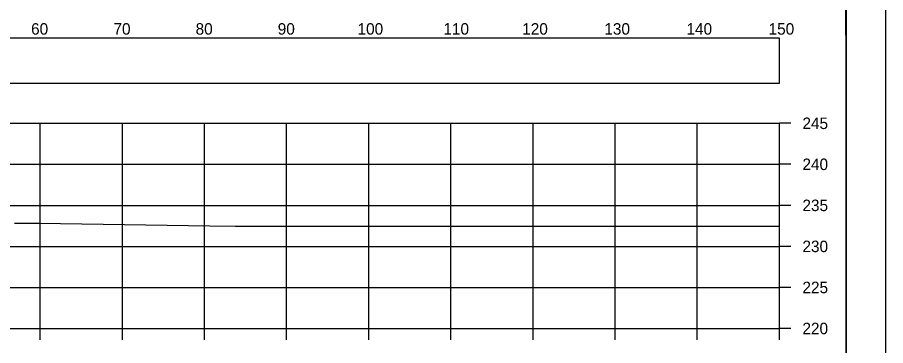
# Model space of a CAD drawing. Extents: x 1369627 to 1374022, y 380035 to 398173.
# Drawn here: x 1372155.7 to 1372261.5, y 393154.3 to 393194.3 of the extents above; entities that cross this region are included whole.
import ezdxf

# ---------------------------------------------------------------- set-up
doc = ezdxf.new("R2010")
doc.units = 0
for name, color, linetype in [('Default', 7, 'Continuous'), ('R_Axis', 7, 'Continuous'), ('R_Axis Annot', 7, 'Continuous'), ('R_Border', 7, 'Continuous'), ('R_Exist Surface', 7, 'Continuous'), ('R_Grid', 7, 'Continuous'), ('R_No Plot', 7, 'Continuous')]:
    doc.layers.add(name, color=color, linetype=linetype)

msp = doc.modelspace()

# ---------------------------------------------------------------- linework, layer by layer
at = {"layer": 'Default'}
msp.add_lwpolyline([(1371948.53, 393186.25), (1372248.53, 393186.25), (1372248.53, 393191.77), (1371948.53, 393191.77)], close=True, dxfattribs=at)
at = {"layer": 'R_Axis'}
for p, q in [((1372248.53, 393156.38), (1372248.53, 393181.38)), ((1372249.93, 393181.38), (1372248.53, 393181.38)), ((1372249.93, 393176.38), (1372248.53, 393176.38)), ((1372249.93, 393171.38), (1372248.53, 393171.38)), ((1372249.93, 393166.38), (1372248.53, 393166.38)), ((1372249.93, 393161.38), (1372248.53, 393161.38)), ((1371948.53, 393156.38), (1372248.53, 393156.38)), ((1372158.53, 393154.98), (1372158.53, 393156.38)), ((1372168.53, 393154.98), (1372168.53, 393156.38)), ((1372178.53, 393154.98), (1372178.53, 393156.38)), ((1372188.53, 393154.98), (1372188.53, 393156.38)), ((1372198.53, 393154.98), (1372198.53, 393156.38)), ((1372208.53, 393154.98), (1372208.53, 393156.38)), ((1372218.53, 393154.98), (1372218.53, 393156.38)), ((1372228.53, 393154.98), (1372228.53, 393156.38)), ((1372238.53, 393154.98), (1372238.53, 393156.38)), ((1372248.53, 393154.98), (1372248.53, 393156.38)), ((1372249.93, 393156.38), (1372248.53, 393156.38))]:
    msp.add_line(p, q, dxfattribs=at)
at = {"layer": 'R_Border'}
msp.add_line((1372256.71, 393056.38), (1372256.71, 393261.84), dxfattribs=at)
at = {"layer": 'R_Exist Surface'}
msp.add_lwpolyline([(1372155.4, 393169.23), (1372158.41, 393169.21), (1372179.19, 393168.89), (1372182.3, 393168.86), (1372194.56, 393168.86), (1372196.35, 393168.86), (1372208.69, 393168.86), (1372210.4, 393168.85), (1372222.82, 393168.85), (1372224.44, 393168.85), (1372236.95, 393168.84), (1372238.49, 393168.84), (1372240.09, 393168.84), (1372248.53, 393168.86)], dxfattribs=at)
at = {"layer": 'R_Grid'}
for p, q in [((1371948.53, 393181.38), (1372248.53, 393181.38)), ((1372158.53, 393156.38), (1372158.53, 393181.38)), ((1372168.53, 393156.38), (1372168.53, 393181.38)), ((1372178.53, 393156.38), (1372178.53, 393181.38)), ((1372188.53, 393156.38), (1372188.53, 393181.38)), ((1372198.53, 393156.38), (1372198.53, 393181.38)), ((1372208.53, 393156.38), (1372208.53, 393181.38)), ((1372218.53, 393156.38), (1372218.53, 393181.38)), ((1372228.53, 393156.38), (1372228.53, 393181.38)), ((1372238.53, 393156.38), (1372238.53, 393181.38)), ((1372248.53, 393156.38), (1372248.53, 393181.38)), ((1371948.53, 393176.38), (1372248.53, 393176.38)), ((1371948.53, 393171.38), (1372248.53, 393171.38)), ((1371948.53, 393166.38), (1372248.53, 393166.38)), ((1371948.53, 393161.38), (1372248.53, 393161.38)), ((1371948.53, 393156.38), (1372248.53, 393156.38))]:
    msp.add_line(p, q, dxfattribs=at)
at = {"layer": 'R_No Plot'}
for points in [[(1371928.12, 393265.73), (1372261.46, 393265.73), (1372261.46, 393052.39), (1371928.12, 393052.39)], [(1372174.45, 393261.84), (1372194.07, 393261.84), (1372194.07, 393251.96), (1372210.18, 393251.96), (1372233.38, 393251.96), (1372233.38, 393219.29), (1372256.59, 393219.29), (1372256.71, 393056.38), (1371940.53, 393056.38), (1371940.53, 393261.84)]]:
    msp.add_lwpolyline(points, close=True, dxfattribs=at)

# ---------------------------------------------------------------- texts
at = {"layer": 'R_Axis Annot'}
for s, p in [('60', (1372157.41, 393192.18)), ('70', (1372167.44, 393192.18)), ('80', (1372177.44, 393192.18)), ('90', (1372187.44, 393192.18)), ('100', (1372197.16, 393192.18)), ('110', (1372207.61, 393192.18)), ('120', (1372217.21, 393192.18)), ('130', (1372227.21, 393192.18)), ('140', (1372237.21, 393192.18)), ('150', (1372247.21, 393192.18)), ('245', (1372251.33, 393180.68)), ('240', (1372251.33, 393175.68)), ('235', (1372251.33, 393170.68)), ('230', (1372251.33, 393165.68)), ('225', (1372251.33, 393160.68)), ('220', (1372251.33, 393155.68))]:
    msp.add_text(s, height=1.4, dxfattribs=at).set_placement(p)

doc.saveas('drawing.dxf')
